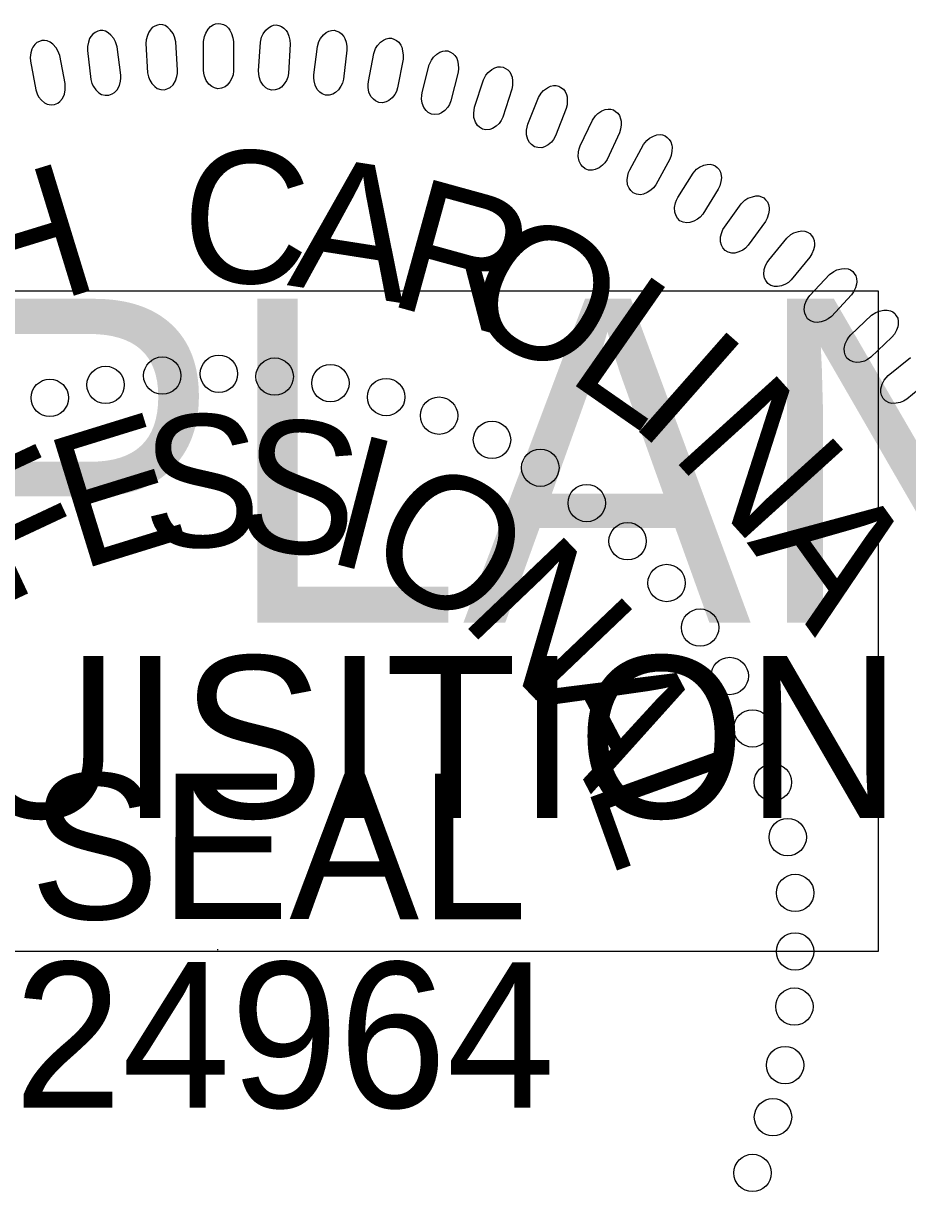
# Model space of a CAD drawing. Extents: x 1487909 to 1489267, y 497866 to 499814.
# Drawn here: x 1489044.273 to 1489047.419, y 498205.602 to 498209.759 of the extents above; entities that cross this region are included whole.
import ezdxf

# ---------------------------------------------------------------- set-up
doc = ezdxf.new("R2010")
doc.units = 0
doc.layers.add('Old_Level_9', color=7, linetype='Continuous')
doc.layers.add('Sheet Sticker Incomplete CELL', color=7, linetype='Continuous')

msp = doc.modelspace()

# ---------------------------------------------------------------- linework, layer by layer
at = {"layer": 'Old_Level_9'}
msp.add_line((1489044.9633, 498206.4647), (1489044.9633, 498206.4609), dxfattribs=at)
for points in [[(1489044.8217, 498209.5919), (1489044.8153, 498209.6935), (1489044.811, 498209.7115), (1489044.806, 498209.7228), (1489044.7958, 498209.7363), (1489044.7872, 498209.7448), (1489044.7775, 498209.7509), (1489044.7687, 498209.7536), (1489044.7592, 498209.7547), (1489044.7501, 498209.7524), (1489044.7403, 498209.7494), (1489044.7319, 498209.7439), (1489044.7238, 498209.735), (1489044.7193, 498209.7281), (1489044.7144, 498209.7154), (1489044.7104, 498209.7002), (1489044.7094, 498209.6869), (1489044.7153, 498209.5828), (1489044.718, 498209.5688), (1489044.7225, 498209.5575), (1489044.7307, 498209.5447), (1489044.7408, 498209.5338), (1489044.7492, 498209.5276), (1489044.7625, 498209.5235), (1489044.775, 498209.5226), (1489044.7872, 498209.5267), (1489044.7956, 498209.5314), (1489044.8056, 498209.5403), (1489044.8146, 498209.555), (1489044.8193, 498209.5702), (1489044.8211, 498209.5811)], [(1489044.9142, 498209.5926), (1489044.9142, 498209.6944), (1489044.9174, 498209.7126), (1489044.9217, 498209.7243), (1489044.931, 498209.7383), (1489044.9391, 498209.7474), (1489044.9484, 498209.7541), (1489044.9571, 498209.7574), (1489044.9664, 498209.759), (1489044.9757, 498209.7573), (1489044.9856, 498209.7549), (1489044.9943, 498209.7499), (1489045.003, 498209.7416), (1489045.008, 498209.735), (1489045.0135, 498209.7226), (1489045.0185, 498209.7077), (1489045.0204, 498209.6944), (1489045.0209, 498209.5901), (1489045.0191, 498209.5761), (1489045.0153, 498209.5645), (1489045.0079, 498209.5512), (1489044.9986, 498209.5396), (1489044.9905, 498209.533), (1489044.9775, 498209.5281), (1489044.9651, 498209.5264), (1489044.9527, 498209.5297), (1489044.944, 498209.5338), (1489044.9334, 498209.5421), (1489044.9235, 498209.5562), (1489044.9179, 498209.5711), (1489044.9155, 498209.5819)], [(1489045.11, 498209.5904), (1489045.1164, 498209.6921), (1489045.1207, 498209.71), (1489045.1258, 498209.7213), (1489045.136, 498209.7348), (1489045.1446, 498209.7434), (1489045.1543, 498209.7494), (1489045.1632, 498209.7521), (1489045.1726, 498209.7532), (1489045.1817, 498209.7509), (1489045.1915, 498209.7479), (1489045.1998, 498209.7423), (1489045.208, 498209.7336), (1489045.2125, 498209.7266), (1489045.2173, 498209.7139), (1489045.2213, 498209.6987), (1489045.2224, 498209.6854), (1489045.2164, 498209.5812), (1489045.2137, 498209.5673), (1489045.2092, 498209.556), (1489045.2009, 498209.5433), (1489045.1909, 498209.5323), (1489045.1824, 498209.5261), (1489045.1691, 498209.522), (1489045.1566, 498209.5211), (1489045.1444, 498209.5252), (1489045.136, 498209.5299), (1489045.126, 498209.5389), (1489045.117, 498209.5535), (1489045.1124, 498209.5687), (1489045.1106, 498209.5797)], [(1489044.4216, 498209.5445), (1489044.4026, 498209.6445), (1489044.3961, 498209.6618), (1489044.3897, 498209.6724), (1489044.3779, 498209.6845), (1489044.3683, 498209.6919), (1489044.358, 498209.6967), (1489044.3488, 498209.6983), (1489044.3393, 498209.6982), (1489044.3305, 498209.6949), (1489044.3212, 498209.6905), (1489044.3136, 498209.6841), (1489044.3066, 498209.6743), (1489044.303, 498209.6668), (1489044.2998, 498209.6536), (1489044.2977, 498209.6381), (1489044.2984, 498209.6247), (1489044.3173, 498209.5221), (1489044.3217, 498209.5086), (1489044.3275, 498209.4979), (1489044.3374, 498209.4863), (1489044.3487, 498209.4767), (1489044.3578, 498209.4717), (1489044.3716, 498209.4693), (1489044.384, 498209.47), (1489044.3956, 498209.4755), (1489044.4034, 498209.4812), (1489044.4122, 498209.4913), (1489044.4193, 498209.507), (1489044.422, 498209.5227), (1489044.4224, 498209.5337)], [(1489044.6193, 498209.5751), (1489044.6065, 498209.6761), (1489044.6012, 498209.6938), (1489044.5954, 498209.7047), (1489044.5844, 498209.7175), (1489044.5753, 498209.7255), (1489044.5653, 498209.7309), (1489044.5562, 498209.7332), (1489044.5467, 498209.7337), (1489044.5377, 498209.7308), (1489044.5282, 498209.7271), (1489044.5202, 498209.7211), (1489044.5126, 498209.7118), (1489044.5085, 498209.7046), (1489044.5045, 498209.6916), (1489044.5015, 498209.6762), (1489044.5013, 498209.6628), (1489044.5137, 498209.5593), (1489044.5173, 498209.5456), (1489044.5225, 498209.5345), (1489044.5315, 498209.5223), (1489044.5422, 498209.512), (1489044.551, 498209.5064), (1489044.5645, 498209.5031), (1489044.5771, 498209.503), (1489044.589, 498209.5078), (1489044.5971, 498209.5131), (1489044.6065, 498209.5226), (1489044.6146, 498209.5378), (1489044.6182, 498209.5532), (1489044.6194, 498209.5642)], [(1489045.3061, 498209.5759), (1489045.3189, 498209.6769), (1489045.3243, 498209.6946), (1489045.33, 498209.7055), (1489045.341, 498209.7183), (1489045.3502, 498209.7264), (1489045.3603, 498209.7317), (1489045.3693, 498209.734), (1489045.3787, 498209.7344), (1489045.3878, 498209.7316), (1489045.3972, 498209.7279), (1489045.4053, 498209.7219), (1489045.4128, 498209.7125), (1489045.4169, 498209.7054), (1489045.421, 498209.6923), (1489045.424, 498209.6769), (1489045.4242, 498209.6636), (1489045.4117, 498209.56), (1489045.408, 498209.5463), (1489045.4029, 498209.5353), (1489045.3939, 498209.5231), (1489045.3832, 498209.5128), (1489045.3744, 498209.5072), (1489045.3608, 498209.5039), (1489045.3483, 498209.5038), (1489045.3364, 498209.5087), (1489045.3283, 498209.5138), (1489045.3188, 498209.5234), (1489045.3107, 498209.5386), (1489045.3071, 498209.5541), (1489045.306, 498209.5651)], [(1489045.5003, 498209.5521), (1489045.5194, 498209.6521), (1489045.5259, 498209.6694), (1489045.5323, 498209.68), (1489045.5441, 498209.6921), (1489045.5537, 498209.6995), (1489045.5641, 498209.7042), (1489045.5732, 498209.7059), (1489045.5827, 498209.7058), (1489045.5915, 498209.7024), (1489045.6008, 498209.6981), (1489045.6084, 498209.6916), (1489045.6154, 498209.6818), (1489045.619, 498209.6744), (1489045.6222, 498209.6611), (1489045.6243, 498209.6456), (1489045.6236, 498209.6322), (1489045.6046, 498209.5296), (1489045.6001, 498209.5162), (1489045.5943, 498209.5055), (1489045.5845, 498209.4939), (1489045.5732, 498209.4843), (1489045.564, 498209.4793), (1489045.5503, 498209.4768), (1489045.5378, 498209.4775), (1489045.5263, 498209.4831), (1489045.5185, 498209.4888), (1489045.5097, 498209.4989), (1489045.5026, 498209.5146), (1489045.4999, 498209.5303), (1489045.4995, 498209.5413)], [(1489045.6916, 498209.5128), (1489045.7169, 498209.6114), (1489045.7245, 498209.6282), (1489045.7316, 498209.6384), (1489045.7441, 498209.6498), (1489045.7542, 498209.6566), (1489045.7648, 498209.6606), (1489045.7741, 498209.6617), (1489045.7835, 498209.661), (1489045.7921, 498209.6571), (1489045.8011, 498209.6522), (1489045.8083, 498209.6452), (1489045.8146, 498209.635), (1489045.8178, 498209.6274), (1489045.8201, 498209.6139), (1489045.8212, 498209.5983), (1489045.8198, 498209.585), (1489045.7943, 498209.4838), (1489045.789, 498209.4707), (1489045.7825, 498209.4604), (1489045.772, 498209.4494), (1489045.7601, 498209.4405), (1489045.7507, 498209.4361), (1489045.7368, 498209.4345), (1489045.7244, 498209.436), (1489045.7132, 498209.4423), (1489045.7058, 498209.4485), (1489045.6977, 498209.4591), (1489045.6915, 498209.4752), (1489045.6899, 498209.491), (1489045.6901, 498209.502)], [(1489045.8784, 498209.4612), (1489045.9099, 498209.558), (1489045.9185, 498209.5744), (1489045.9262, 498209.584), (1489045.9394, 498209.5946), (1489045.9499, 498209.6007), (1489045.9607, 498209.6041), (1489045.97, 498209.6046), (1489045.9794, 498209.6033), (1489045.9877, 498209.5988), (1489045.9964, 498209.5934), (1489046.0032, 498209.586), (1489046.0088, 498209.5754), (1489046.0115, 498209.5676), (1489046.013, 498209.5541), (1489046.0131, 498209.5384), (1489046.0108, 498209.5252), (1489045.9791, 498209.4258), (1489045.973, 498209.413), (1489045.9658, 498209.4031), (1489045.9547, 498209.3928), (1489045.9422, 498209.3847), (1489045.9325, 498209.3809), (1489045.9186, 498209.3802), (1489045.9062, 498209.3825), (1489045.8955, 498209.3895), (1489045.8885, 498209.3961), (1489045.881, 498209.4072), (1489045.876, 498209.4236), (1489045.8752, 498209.4396), (1489045.8762, 498209.4506)], [(1489046.0679, 498209.4002), (1489046.1054, 498209.4948), (1489046.115, 498209.5106), (1489046.1233, 498209.5198), (1489046.1371, 498209.5295), (1489046.148, 498209.535), (1489046.1591, 498209.5377), (1489046.1684, 498209.5375), (1489046.1776, 498209.5357), (1489046.1856, 498209.5307), (1489046.194, 498209.5247), (1489046.2002, 498209.5169), (1489046.2053, 498209.506), (1489046.2074, 498209.498), (1489046.2081, 498209.4844), (1489046.2072, 498209.4687), (1489046.204, 498209.4558), (1489046.1662, 498209.3585), (1489046.1592, 498209.3462), (1489046.1515, 498209.3367), (1489046.1397, 498209.3272), (1489046.1268, 498209.3198), (1489046.1169, 498209.3166), (1489046.1029, 498209.3169), (1489046.0908, 498209.3199), (1489046.0805, 498209.3275), (1489046.0739, 498209.3346), (1489046.0671, 498209.3462), (1489046.0632, 498209.3629), (1489046.0634, 498209.3788), (1489046.0651, 498209.3897)], [(1489046.2539, 498209.3227), (1489046.2973, 498209.4148), (1489046.3078, 498209.4299), (1489046.3167, 498209.4385), (1489046.3311, 498209.4473), (1489046.3423, 498209.4521), (1489046.3535, 498209.4541), (1489046.3628, 498209.4534), (1489046.372, 498209.451), (1489046.3796, 498209.4455), (1489046.3876, 498209.439), (1489046.3933, 498209.4308), (1489046.3977, 498209.4196), (1489046.3993, 498209.4116), (1489046.3991, 498209.3979), (1489046.3972, 498209.3823), (1489046.3933, 498209.3695), (1489046.3494, 498209.2749), (1489046.3417, 498209.263), (1489046.3334, 498209.2541), (1489046.321, 498209.2453), (1489046.3077, 498209.2388), (1489046.2975, 498209.2362), (1489046.2836, 498209.2372), (1489046.2717, 498209.2411), (1489046.2619, 498209.2493), (1489046.2558, 498209.2568), (1489046.2498, 498209.2688), (1489046.2468, 498209.2857), (1489046.2481, 498209.3016), (1489046.2505, 498209.3123)], [(1489046.4302, 498209.2384), (1489046.4793, 498209.3276), (1489046.4908, 498209.342), (1489046.5001, 498209.3501), (1489046.5151, 498209.3579), (1489046.5265, 498209.362), (1489046.5379, 498209.3633), (1489046.5471, 498209.3621), (1489046.5561, 498209.359), (1489046.5634, 498209.3531), (1489046.5709, 498209.3461), (1489046.5761, 498209.3376), (1489046.5798, 498209.3262), (1489046.5809, 498209.318), (1489046.5799, 498209.3044), (1489046.577, 498209.2889), (1489046.5723, 498209.2764), (1489046.5225, 498209.1848), (1489046.5141, 498209.1733), (1489046.5052, 498209.165), (1489046.4924, 498209.157), (1489046.4786, 498209.1513), (1489046.4683, 498209.1494), (1489046.4545, 498209.1513), (1489046.4428, 498209.1558), (1489046.4335, 498209.1647), (1489046.4279, 498209.1725), (1489046.4227, 498209.1849), (1489046.4208, 498209.202), (1489046.4231, 498209.2177), (1489046.4261, 498209.2284)], [(1489046.601, 498209.14), (1489046.6556, 498209.226), (1489046.668, 498209.2397), (1489046.6778, 498209.2471), (1489046.6933, 498209.254), (1489046.705, 498209.2574), (1489046.7164, 498209.258), (1489046.7254, 498209.2561), (1489046.7342, 498209.2525), (1489046.7412, 498209.2462), (1489046.7482, 498209.2387), (1489046.7529, 498209.2299), (1489046.7558, 498209.2182), (1489046.7564, 498209.21), (1489046.7545, 498209.1965), (1489046.7507, 498209.1813), (1489046.7452, 498209.1691), (1489046.6898, 498209.0807), (1489046.6806, 498209.0699), (1489046.6713, 498209.0621), (1489046.6579, 498209.0549), (1489046.6439, 498209.0501), (1489046.6335, 498209.0488), (1489046.6198, 498209.0516), (1489046.6085, 498209.0569), (1489046.5998, 498209.0663), (1489046.5947, 498209.0745), (1489046.5901, 498209.0871), (1489046.5894, 498209.1043), (1489046.5926, 498209.1199), (1489046.5963, 498209.1303)], [(1489046.767, 498209.0344), (1489046.8269, 498209.1167), (1489046.8401, 498209.1296), (1489046.8504, 498209.1365), (1489046.8662, 498209.1424), (1489046.8781, 498209.145), (1489046.8895, 498209.1449), (1489046.8985, 498209.1424), (1489046.907, 498209.1383), (1489046.9136, 498209.1315), (1489046.9201, 498209.1237), (1489046.9242, 498209.1145), (1489046.9264, 498209.1027), (1489046.9265, 498209.0944), (1489046.9237, 498209.0811), (1489046.919, 498209.0662), (1489046.9127, 498209.0543), (1489046.8519, 498208.9696), (1489046.8421, 498208.9593), (1489046.8322, 498208.9521), (1489046.8185, 498208.9458), (1489046.8041, 498208.9419), (1489046.7937, 498208.9413), (1489046.7802, 498208.9449), (1489046.7692, 498208.9509), (1489046.7611, 498208.9609), (1489046.7565, 498208.9693), (1489046.7529, 498208.9822), (1489046.7531, 498208.9994), (1489046.7574, 498209.0148), (1489046.7617, 498209.025)], [(1489046.9243, 498208.9168), (1489046.9892, 498208.9952), (1489047.0032, 498209.0073), (1489047.0139, 498209.0134), (1489047.0301, 498209.0184), (1489047.0421, 498209.0203), (1489047.0535, 498209.0194), (1489047.0622, 498209.0164), (1489047.0705, 498209.0117), (1489047.0766, 498209.0046), (1489047.0827, 498208.9963), (1489047.0862, 498208.9869), (1489047.0876, 498208.975), (1489047.0872, 498208.9668), (1489047.0835, 498208.9536), (1489047.0779, 498208.939), (1489047.0709, 498208.9276), (1489047.0049, 498208.8469), (1489046.9945, 498208.8372), (1489046.9842, 498208.8306), (1489046.97, 498208.8252), (1489046.9554, 498208.8222), (1489046.945, 498208.8222), (1489046.9318, 498208.8267), (1489046.9212, 498208.8334), (1489046.9137, 498208.8438), (1489046.9097, 498208.8525), (1489046.9069, 498208.8656), (1489046.9082, 498208.8828), (1489046.9134, 498208.8979), (1489046.9184, 498208.9077)], [(1489047.0713, 498208.7911), (1489047.141, 498208.8653), (1489047.1557, 498208.8765), (1489047.1668, 498208.882), (1489047.1833, 498208.8859), (1489047.1954, 498208.887), (1489047.2067, 498208.8854), (1489047.2153, 498208.8819), (1489047.2232, 498208.8767), (1489047.2289, 498208.8692), (1489047.2344, 498208.8605), (1489047.2373, 498208.851), (1489047.238, 498208.839), (1489047.2371, 498208.8307), (1489047.2326, 498208.8179), (1489047.2261, 498208.8036), (1489047.2184, 498208.7927), (1489047.1474, 498208.7163), (1489047.1364, 498208.7073), (1489047.1257, 498208.7014), (1489047.1112, 498208.6969), (1489047.0966, 498208.6948), (1489047.0861, 498208.6955), (1489047.0732, 498208.7008), (1489047.063, 498208.7081), (1489047.0563, 498208.719), (1489047.0528, 498208.7279), (1489047.0508, 498208.7412), (1489047.0531, 498208.7582), (1489047.0593, 498208.7729), (1489047.0649, 498208.7824)], [(1489047.2161, 498208.6506), (1489047.2903, 498208.7203), (1489047.3057, 498208.7304), (1489047.3172, 498208.7352), (1489047.3338, 498208.7381), (1489047.3459, 498208.7384), (1489047.3571, 498208.7362), (1489047.3655, 498208.7321), (1489047.3731, 498208.7265), (1489047.3782, 498208.7185), (1489047.3832, 498208.7096), (1489047.3855, 498208.6999), (1489047.3855, 498208.6879), (1489047.384, 498208.6797), (1489047.3788, 498208.6671), (1489047.3713, 498208.6533), (1489047.3629, 498208.6429), (1489047.2873, 498208.5711), (1489047.2758, 498208.5628), (1489047.2648, 498208.5576), (1489047.25, 498208.554), (1489047.2352, 498208.5528), (1489047.2248, 498208.5542), (1489047.2123, 498208.5603), (1489047.2026, 498208.5682), (1489047.1965, 498208.5795), (1489047.1936, 498208.5886), (1489047.1924, 498208.602), (1489047.1959, 498208.6189), (1489047.203, 498208.6332), (1489047.2091, 498208.6423)]]:
    msp.add_lwpolyline(points, close=True, dxfattribs=at)
msp.add_lwpolyline([(1489047.496, 498208.4888), (1489047.416, 498208.4218), (1489047.4039, 498208.4143), (1489047.3926, 498208.4098), (1489047.3777, 498208.4071), (1489047.3628, 498208.4069), (1489047.3525, 498208.4088), (1489047.3404, 498208.4157), (1489047.3313, 498208.4243), (1489047.3259, 498208.4359), (1489047.3236, 498208.4452), (1489047.3232, 498208.4586), (1489047.3277, 498208.4752), (1489047.3357, 498208.4891), (1489047.3424, 498208.4978), (1489047.3499, 498208.5056), (1489047.4283, 498208.5705)], dxfattribs=at)
for centre in [(1489044.7672, 498208.5057), (1489044.9687, 498208.5122), (1489044.5656, 498208.4727), (1489045.167, 498208.5023), (1489045.3653, 498208.479), (1489044.3673, 498208.4265), (1489045.5635, 498208.4294), (1489045.7519, 498208.3632), (1489045.9402, 498208.2772), (1489046.112, 498208.1779), (1489046.2772, 498208.0522), (1489046.4225, 498207.9166), (1489046.5613, 498207.7678), (1489046.6802, 498207.609), (1489046.7859, 498207.437), (1489046.8666, 498207.2504), (1489046.9392, 498207.0586), (1489046.992, 498206.8635), (1489047.0184, 498206.6651), (1489047.0183, 498206.4568), (1489047.0158, 498206.2606), (1489046.9827, 498206.0523), (1489046.9397, 498205.8671), (1489046.8669, 498205.6687)]:
    msp.add_circle(centre, 0.0665, dxfattribs=at)
at = {"layer": 'Sheet Sticker Incomplete CELL'}
msp.add_lwpolyline([(1489032.6136, 498206.457), (1489032.6136, 498208.807), (1489047.3136, 498208.807), (1489047.3136, 498206.457)], close=True, dxfattribs=at)

# ---------------------------------------------------------------- texts
at = {"layer": 'Old_Level_9'}
for s, height, rotation, p in [('C', 0.4706, 357.5877, (1489044.8291, 498208.8452)), ('H', 0.4706, 17.0557, (1489044.1232, 498208.6889)), ('A', 0.4706, 351.0983, (1489045.2089, 498208.8279)), ('R', 0.4706, 344.609, (1489045.558, 498208.762)), ('O', 0.4706, 331.6302, (1489045.8033, 498208.7077)), ('L', 0.4706, 325.1409, (1489046.1961, 498208.4976)), ('I', 0.4706, 318.6515, (1489046.4196, 498208.3438)), ('N', 0.4706, 312.1622, (1489046.5695, 498208.2259)), ('E', 0.4706, 17.1686, (1489044.4715, 498207.8116)), ('S', 0.4706, 1.289, (1489044.7012, 498207.8913)), ('S', 0.4706, 353.3492, (1489045.0216, 498207.8997)), ('I', 0.4706, 345.4094, (1489045.3371, 498207.8473)), ('F', 0.4706, 25.1084, (1489044.1901, 498207.6839)), ('O', 0.4706, 329.5298, (1489045.4619, 498207.833)), ('A', 0.4706, 305.6728, (1489046.845, 498207.9122)), ('N', 0.4706, 313.6502, (1489045.8197, 498207.6417)), ('A', 0.4706, 297.7707, (1489046.0967, 498207.386)), ('L', 0.4706, 289.8309, (1489046.273, 498207.0545)), ('SEAL', 0.51761, 359.9814, (1489044.2958, 498206.5721)), ('024964', 0.51761, 359.9814, (1489043.8541, 498205.9016))]:
    msp.add_text(s, height=height, rotation=rotation, dxfattribs=at).set_placement(p)
at = {"layer": 'Sheet Sticker Incomplete CELL'}
for s, height, p in [('INCOMPLETE PLANS', 1.152, (1489033.5086, 498207.627)), ('DO NOT USE FOR R/W ACQUISITION', 0.576, (1489033.8336, 498206.932))]:
    msp.add_text(s, height=height, dxfattribs=at).set_placement(p)

doc.saveas('drawing.dxf')
